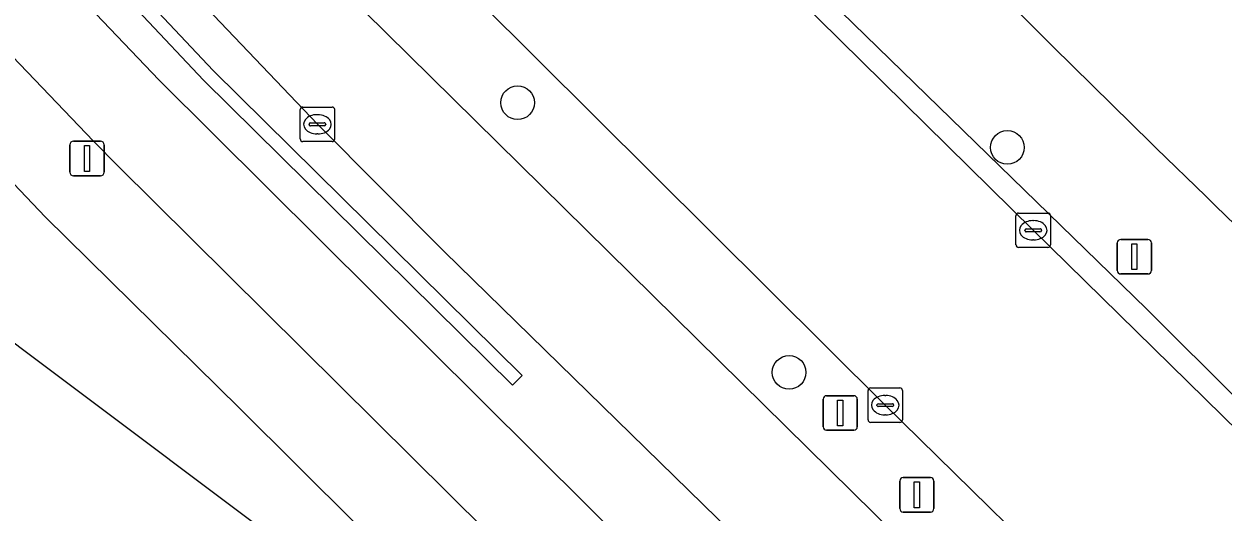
# Model space of a CAD drawing. Extents: x 159716 to 160783, y 383290 to 384031.
# Drawn here: x 160387.63 to 160422.45, y 383860.44 to 383874.6 of the extents above; entities that cross this region are included whole.
import ezdxf

# ---------------------------------------------------------------- set-up
doc = ezdxf.new("R2010")
doc.units = 0
for name, color, linetype in [('IMGEO_Berm_groen', 7, 'Continuous'), ('IMGEO_Boom', 7, 'Continuous'), ('IMGEO_Fietspad_gesloten', 7, 'Continuous'), ('IMGEO_Groenvoorziening', 7, 'Continuous'), ('IMGEO_Haag', 7, 'Continuous'), ('IMGEO_Hek', 7, 'Continuous'), ('IMGEO_Kolk', 7, 'Continuous'), ('IMGEO_Lichtmast', 7, 'Continuous'), ('IMGEO_Muur', 7, 'Continuous'), ('IMGEO_OVBaan_gesloten', 7, 'Continuous'), ('IMGEO_Pand_vergunning_verleend', 7, 'Continuous'), ('IMGEO_Rijbaan_lokaal_gesloten', 7, 'Continuous'), ('IMGEO_Verkeersbordpaal', 7, 'Continuous'), ('IMGEO_Voetpad_open', 7, 'Continuous')]:
    doc.layers.add(name, color=color, linetype=linetype)

msp = doc.modelspace()

# ---------------------------------------------------------------- linework, layer by layer
at = {"layer": 'IMGEO_Berm_groen'}
for points in [[(160382.611, 383884.399), (160393.126, 383873.256), (160402.097, 383864.403), (160401.956, 383864.262), (160401.815, 383864.119), (160392.84, 383872.976), (160382.321, 383884.125)], [(160408.6, 383859.44), (160399.834, 383867.996), (160396.147, 383871.691), (160384.072, 383884.347)], [(160404.523, 383880.946), (160410.701, 383874.754), (160416.933, 383868.614), (160428.918, 383856.875), (160432.239, 383853.633), (160439.534, 383846.462), (160442.045, 383849.87)], [(160385.008, 383879.821), (160391.553, 383872.974), (160413.383, 383851.292)], [(160435.572, 383841.086), (160419.189, 383857.118), (160412.638, 383863.54), (160399.148, 383876.945)], [(160397.514, 383874.963), (160423.906, 383848.993), (160434.032, 383839.116)]]:
    msp.add_lwpolyline(points, dxfattribs=at)
msp.add_arc((160981.962, 384445.621), 803.377, 224.264488, 226.09271, dxfattribs=at)
at = {"layer": 'IMGEO_Boom'}
for centre in [(160401.963, 383872.317), (160416.187, 383871.019), (160409.848, 383864.491)]:
    msp.add_circle(centre, 0.489, dxfattribs=at)
at = {"layer": 'IMGEO_Fietspad_gesloten'}
for points in [[(160360.786, 383907.468), (160360.649, 383907.617), (160357.515, 383907.245), (160359.039, 383905.448), (160376.043, 383885.864), (160380.682, 383880.609), (160385.79, 383875.219), (160389.642, 383871.201), (160390.359, 383870.473), (160409.583, 383851.452), (160435.025, 383826.636)], [(160430.566, 383834.523), (160413.383, 383851.292), (160391.553, 383872.974), (160385.008, 383879.821), (160382.102, 383882.959), (160379.049, 383886.328), (160360.786, 383907.468)]]:
    msp.add_lwpolyline(points, dxfattribs=at)
at = {"layer": 'IMGEO_Groenvoorziening'}
msp.add_lwpolyline([(160361.509, 383908.409), (160364.034, 383905.647), (160366.786, 383902.475), (160367.926, 383901.106), (160368.98, 383899.812), (160370.164, 383898.322), (160372.179, 383895.696), (160377.188, 383889.948), (160382.321, 383884.125), (160392.84, 383872.976), (160401.815, 383864.119), (160401.956, 383864.262), (160402.097, 383864.403), (160393.126, 383873.256), (160382.611, 383884.399), (160377.506, 383890.192), (160372.497, 383895.94), (160370.474, 383898.576), (160369.279, 383900.079), (160368.281, 383901.304), (160367.059, 383902.771), (160364.282, 383905.97), (160361.803, 383908.68)], close=True, dxfattribs=at)
for points in [[(160393.884, 383863.449), (160388.256, 383868.998), (160378.646, 383879.09), (160374.772, 383883.423), (160363.093, 383897.059), (160362.531, 383897.643)], [(160419.674, 383838.046), (160409.114, 383848.324), (160393.884, 383863.449)]]:
    msp.add_lwpolyline(points, dxfattribs=at)
at = {"layer": 'IMGEO_Haag'}
msp.add_lwpolyline([(160361.509, 383908.409), (160364.034, 383905.647), (160366.786, 383902.475), (160367.926, 383901.106), (160368.98, 383899.812), (160370.164, 383898.322), (160372.179, 383895.696), (160377.188, 383889.948), (160382.321, 383884.125), (160392.84, 383872.976), (160401.815, 383864.119), (160401.956, 383864.262), (160402.097, 383864.403), (160393.126, 383873.256), (160382.611, 383884.399), (160377.506, 383890.192), (160372.497, 383895.94), (160370.474, 383898.576), (160369.279, 383900.079), (160368.281, 383901.304), (160367.059, 383902.771), (160364.282, 383905.97), (160361.803, 383908.68)], close=True, dxfattribs=at)
at = {"layer": 'IMGEO_Hek'}
msp.add_lwpolyline([(160411.004, 383875.314), (160420.232, 383866.332), (160425.688, 383860.895), (160438.546, 383848.307), (160439.959, 383846.399)], dxfattribs=at)
at = {"layer": 'IMGEO_Kolk'}
for p, q in [((160395.649, 383871.264), (160395.649, 383872.116)), ((160395.724, 383872.19), (160396.576, 383872.19)), ((160396.65, 383872.116), (160396.65, 383871.264)), ((160395.908, 383871.684), (160395.908, 383871.696)), ((160395.951, 383871.733), (160396.349, 383871.733)), ((160396.137, 383871.97), (160396.162, 383871.97)), ((160396.392, 383871.696), (160396.392, 383871.684)), ((160396.346, 383871.647), (160395.948, 383871.647)), ((160396.16, 383871.41), (160396.135, 383871.41)), ((160396.576, 383871.19), (160395.724, 383871.19)), ((160416.437, 383868.189), (160416.437, 383869.041)), ((160416.512, 383869.115), (160417.364, 383869.115)), ((160417.438, 383869.041), (160417.438, 383868.189)), ((160416.696, 383868.609), (160416.696, 383868.621)), ((160417.134, 383868.572), (160416.736, 383868.572)), ((160416.739, 383868.658), (160417.137, 383868.658)), ((160416.925, 383868.895), (160416.95, 383868.895)), ((160417.18, 383868.621), (160417.18, 383868.609)), ((160416.948, 383868.335), (160416.923, 383868.335)), ((160417.364, 383868.115), (160416.512, 383868.115)), ((160412.215, 383864.04), (160413.067, 383864.04)), ((160412.14, 383863.114), (160412.14, 383863.966)), ((160412.628, 383863.82), (160412.653, 383863.82)), ((160413.141, 383863.966), (160413.141, 383863.114)), ((160412.399, 383863.534), (160412.399, 383863.546)), ((160412.837, 383863.497), (160412.439, 383863.497)), ((160412.442, 383863.583), (160412.84, 383863.583)), ((160412.883, 383863.546), (160412.883, 383863.534)), ((160413.067, 383863.04), (160412.215, 383863.04)), ((160412.651, 383863.26), (160412.626, 383863.26))]:
    msp.add_line(p, q, dxfattribs=at)
for points in [[(160395.649, 383871.264), (160395.649, 383872.116)], [(160395.724, 383872.19), (160396.576, 383872.19)], [(160396.65, 383872.116), (160396.65, 383871.264)], [(160396.576, 383871.19), (160395.724, 383871.19)], [(160416.437, 383868.189), (160416.437, 383869.041)], [(160416.512, 383869.115), (160417.364, 383869.115)], [(160417.438, 383869.041), (160417.438, 383868.189)], [(160417.364, 383868.115), (160416.512, 383868.115)], [(160412.215, 383864.04), (160413.067, 383864.04)], [(160412.14, 383863.114), (160412.14, 383863.966)], [(160413.141, 383863.966), (160413.141, 383863.114)], [(160413.067, 383863.04), (160412.215, 383863.04)]]:
    msp.add_lwpolyline(points, dxfattribs=at)
for centre, radius, start, end in [((160395.726, 383872.114), 0.0765, 91.552, 178.448), ((160395.726, 383872.114), 0.0765, 91.552, 178.448), ((160396.574, 383872.114), 0.0765, 1.552, 88.448), ((160396.574, 383872.114), 0.0765, 1.552, 88.448), ((160395.948, 383871.693), 0.0403, 85.8775, 175.7526), ((160395.945, 383871.683), 0.0366, 178.938, 274.7102), ((160396.349, 383871.69), 0.043, 264.8664, 352.4533), ((160396.353, 383871.695), 0.0386, 1.7309, 96.639), ((160395.726, 383871.266), 0.0765, 181.552, 268.448), ((160395.726, 383871.266), 0.0765, 181.552, 268.448), ((160396.574, 383871.266), 0.0765, 271.552, 358.448), ((160396.574, 383871.266), 0.0765, 271.552, 358.448), ((160416.514, 383869.039), 0.0765, 91.552, 178.448), ((160416.514, 383869.039), 0.0765, 91.552, 178.448), ((160417.362, 383869.039), 0.0765, 1.552, 88.448), ((160417.362, 383869.039), 0.0765, 1.552, 88.448), ((160416.736, 383868.618), 0.0403, 85.8775, 175.7526), ((160416.733, 383868.608), 0.0366, 178.938, 274.7102), ((160417.137, 383868.615), 0.043, 264.8664, 352.4533), ((160417.141, 383868.62), 0.0386, 1.7309, 96.639), ((160416.514, 383868.191), 0.0765, 181.552, 268.448), ((160416.514, 383868.191), 0.0765, 181.552, 268.448), ((160417.362, 383868.191), 0.0765, 271.552, 358.448), ((160417.362, 383868.191), 0.0765, 271.552, 358.448), ((160412.217, 383863.964), 0.0765, 91.552, 178.448), ((160412.217, 383863.964), 0.0765, 91.552, 178.448), ((160413.065, 383863.964), 0.0765, 1.552, 88.448), ((160413.065, 383863.964), 0.0765, 1.552, 88.448), ((160412.439, 383863.543), 0.0403, 85.8775, 175.7526), ((160412.436, 383863.533), 0.0366, 178.938, 274.7102), ((160412.84, 383863.54), 0.043, 264.8664, 352.4533), ((160412.844, 383863.545), 0.0386, 1.7309, 96.639), ((160412.217, 383863.116), 0.0765, 181.552, 268.448), ((160412.217, 383863.116), 0.0765, 181.552, 268.448), ((160413.065, 383863.116), 0.0765, 271.552, 358.448), ((160413.065, 383863.116), 0.0765, 271.552, 358.448)]:
    msp.add_arc(centre, radius, start, end, dxfattribs=at)
for centre, major_axis, ratio, start_param, end_param in [((160396.136, 383871.69), (-0.387, 0.002), 0.722429, 4.712389, 7.853982), ((160396.161, 383871.69), (-0.39, 0.002), 0.717154, 1.570796, 4.712389), ((160416.924, 383868.615), (-0.387, 0.002), 0.722429, 4.712389, 7.853982), ((160416.949, 383868.615), (-0.39, 0.002), 0.717154, 1.570796, 4.712389), ((160412.627, 383863.54), (-0.387, 0.002), 0.722429, 4.712389, 7.853982), ((160412.652, 383863.54), (-0.39, 0.002), 0.717154, 1.570796, 4.712389)]:
    msp.add_ellipse(centre, major_axis=major_axis, ratio=ratio, start_param=start_param, end_param=end_param, dxfattribs=at)
at = {"layer": 'IMGEO_Lichtmast'}
for p, q in [((160388.962, 383870.297), (160388.962, 383871.097)), ((160388.962, 383871.097), (160388.962, 383870.297)), ((160389.062, 383871.197), (160389.852, 383871.197)), ((160389.852, 383871.197), (160389.062, 383871.197)), ((160389.952, 383871.097), (160389.952, 383870.297)), ((160389.952, 383870.297), (160389.952, 383871.097)), ((160389.852, 383870.197), (160389.062, 383870.197)), ((160389.062, 383870.197), (160389.852, 383870.197)), ((160419.378, 383867.447), (160419.378, 383868.247)), ((160419.378, 383868.247), (160419.378, 383867.447)), ((160419.478, 383868.347), (160420.268, 383868.347)), ((160420.268, 383868.347), (160419.478, 383868.347)), ((160420.368, 383868.247), (160420.368, 383867.447)), ((160420.368, 383867.447), (160420.368, 383868.247)), ((160420.268, 383867.347), (160419.478, 383867.347)), ((160419.478, 383867.347), (160420.268, 383867.347)), ((160413.062, 383860.539), (160413.062, 383861.339)), ((160413.062, 383861.339), (160413.062, 383860.539)), ((160413.162, 383861.439), (160413.952, 383861.439)), ((160413.952, 383861.439), (160413.162, 383861.439)), ((160414.052, 383861.339), (160414.052, 383860.539)), ((160414.052, 383860.539), (160414.052, 383861.339)), ((160413.952, 383860.439), (160413.162, 383860.439)), ((160413.162, 383860.439), (160413.952, 383860.439))]:
    msp.add_line(p, q, dxfattribs=at)
for points in [[(160389.382, 383871.072), (160389.532, 383871.072), (160389.532, 383870.322), (160389.382, 383870.322), (160389.382, 383871.072)], [(160419.798, 383868.222), (160419.948, 383868.222), (160419.948, 383867.472), (160419.798, 383867.472), (160419.798, 383868.222)], [(160413.482, 383861.314), (160413.632, 383861.314), (160413.632, 383860.564), (160413.482, 383860.564), (160413.482, 383861.314)]]:
    msp.add_lwpolyline(points, dxfattribs=at)
for centre, start, end in [((160389.062, 383871.097), 90, 180), ((160389.062, 383871.097), 90, 180), ((160389.852, 383871.097), 0, 90), ((160389.852, 383871.097), 360, 90), ((160389.062, 383870.297), 180, 270), ((160389.062, 383870.297), 180, 270), ((160389.852, 383870.297), 270, 0), ((160389.852, 383870.297), 270, 0), ((160419.478, 383868.247), 90, 180), ((160419.478, 383868.247), 90, 180), ((160420.268, 383868.247), 0, 90), ((160420.268, 383868.247), 360, 90), ((160419.478, 383867.447), 180, 270), ((160419.478, 383867.447), 180, 270), ((160420.268, 383867.447), 270, 0), ((160420.268, 383867.447), 270, 0), ((160413.162, 383861.339), 90, 180), ((160413.162, 383861.339), 90, 180), ((160413.952, 383861.339), 0, 90), ((160413.952, 383861.339), 360, 90), ((160413.162, 383860.539), 180, 270), ((160413.162, 383860.539), 180, 270), ((160413.952, 383860.539), 270, 0), ((160413.952, 383860.539), 270, 0)]:
    msp.add_arc(centre, 0.1, start, end, dxfattribs=at)
at = {"layer": 'IMGEO_Muur'}
msp.add_arc((160967.447, 384421.573), 764.958, 224.185862, 228.167968, dxfattribs=at)
at = {"layer": 'IMGEO_OVBaan_gesloten'}
msp.add_lwpolyline([(160399.148, 383876.945), (160412.638, 383863.54), (160419.189, 383857.118), (160435.572, 383841.086), (160437.532, 383843.745), (160439.534, 383846.462), (160432.239, 383853.633), (160428.918, 383856.875), (160416.933, 383868.614), (160410.701, 383874.754), (160404.523, 383880.946)], dxfattribs=at)
at = {"layer": 'IMGEO_Pand_vergunning_verleend'}
msp.add_lwpolyline([(160362.934, 383837.123), (160385.245, 383866.918), (160402.874, 383853.705), (160400.876, 383851.024), (160415.528, 383840.103), (160431.302, 383824.497), (160412.798, 383799.786)], close=True, dxfattribs=at)
at = {"layer": 'IMGEO_Rijbaan_lokaal_gesloten'}
msp.add_lwpolyline([(160356.938, 383915.034), (160357.159, 383914.812), (160362.441, 383909.267), (160366.584, 383904.561), (160369.364, 383901.346), (160374.054, 383895.844), (160384.072, 383884.347), (160396.147, 383871.691), (160399.834, 383867.996), (160408.6, 383859.44), (160413.438, 383854.704), (160432.181, 383836.328), (160434.032, 383839.116), (160423.906, 383848.993), (160397.514, 383874.963)], dxfattribs=at)
msp.add_arc((160981.962, 384445.621), 803.377, 224.264488, 226.09271, dxfattribs=at)
at = {"layer": 'IMGEO_Verkeersbordpaal'}
for p, q in [((160410.838, 383862.914), (160410.838, 383863.714)), ((160410.838, 383863.714), (160410.838, 383862.914)), ((160410.938, 383863.814), (160411.728, 383863.814)), ((160411.728, 383863.814), (160410.938, 383863.814)), ((160411.828, 383863.714), (160411.828, 383862.914)), ((160411.828, 383862.914), (160411.828, 383863.714)), ((160411.728, 383862.814), (160410.938, 383862.814)), ((160410.938, 383862.814), (160411.728, 383862.814))]:
    msp.add_line(p, q, dxfattribs=at)
msp.add_lwpolyline([(160411.258, 383863.689), (160411.408, 383863.689), (160411.408, 383862.939), (160411.258, 383862.939), (160411.258, 383863.689)], dxfattribs=at)
for centre, start, end in [((160410.938, 383863.714), 90, 180), ((160410.938, 383863.714), 90, 180), ((160411.728, 383863.714), 0, 90), ((160411.728, 383863.714), 360, 90), ((160410.938, 383862.914), 180, 270), ((160410.938, 383862.914), 180, 270), ((160411.728, 383862.914), 270, 0), ((160411.728, 383862.914), 270, 0)]:
    msp.add_arc(centre, 0.1, start, end, dxfattribs=at)
at = {"layer": 'IMGEO_Voetpad_open'}
for points in [[(160351.491, 383909.53), (160362.531, 383897.643), (160363.093, 383897.059), (160374.772, 383883.423), (160378.646, 383879.09), (160388.256, 383868.998), (160393.884, 383863.449), (160409.114, 383848.324), (160419.674, 383838.046)], [(160390.359, 383870.473), (160389.642, 383871.201), (160385.79, 383875.219), (160380.682, 383880.609), (160376.043, 383885.864), (160359.039, 383905.448), (160357.515, 383907.245)], [(160435.025, 383826.636), (160409.583, 383851.452), (160390.359, 383870.473)]]:
    msp.add_lwpolyline(points, dxfattribs=at)

doc.saveas('drawing.dxf')
